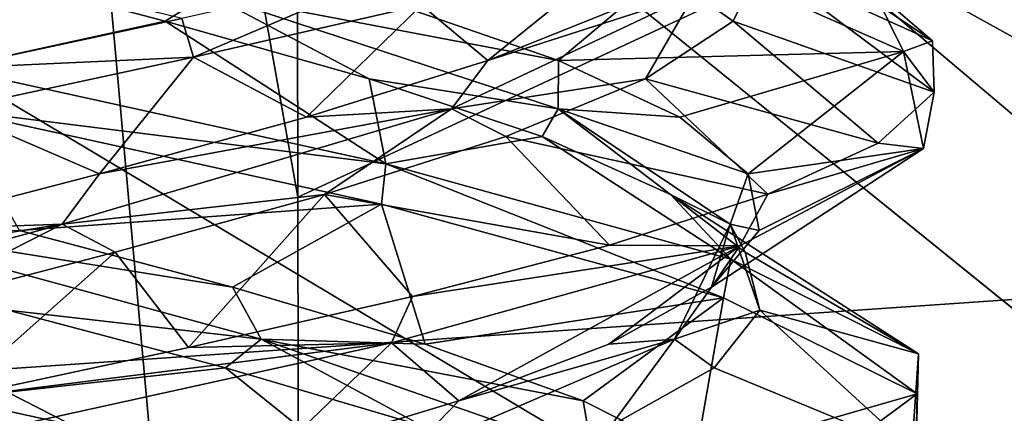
# Model space of a CAD drawing. Header units: millimetres. Extents: x -36.5 to 36.5, y -8.8 to 41.6.
# Tile 302 of 434: x 0.1 to 1.6, y 36.7 to 37.3. Entities that reach past the tile are written whole.
import ezdxf

# ---------------------------------------------------------------- set-up
doc = ezdxf.new("R2010")
doc.units = ezdxf.units.MM
doc.header["$LTSCALE"] = 65.185185
for name, color, linetype in [('160', 7, 'CONTINUOUS'), ('232', 7, 'CONTINUOUS'), ('235', 7, 'CONTINUOUS'), ('236', 7, 'CONTINUOUS'), ('237', 7, 'CONTINUOUS'), ('238', 7, 'CONTINUOUS'), ('239', 7, 'CONTINUOUS'), ('240', 7, 'CONTINUOUS'), ('241', 7, 'CONTINUOUS'), ('242', 7, 'CONTINUOUS'), ('243', 7, 'CONTINUOUS'), ('321', 7, 'CONTINUOUS'), ('326', 7, 'CONTINUOUS'), ('327', 7, 'CONTINUOUS'), ('366', 7, 'CONTINUOUS'), ('383', 7, 'CONTINUOUS'), ('512', 7, 'CONTINUOUS'), ('519', 7, 'CONTINUOUS'), ('520', 7, 'CONTINUOUS'), ('71', 7, 'CONTINUOUS'), ('74', 7, 'CONTINUOUS'), ('75', 7, 'CONTINUOUS'), ('76', 7, 'CONTINUOUS'), ('77', 7, 'CONTINUOUS'), ('78', 7, 'CONTINUOUS'), ('79', 7, 'CONTINUOUS'), ('80', 7, 'CONTINUOUS'), ('81', 7, 'CONTINUOUS'), ('82', 7, 'CONTINUOUS')]:
    doc.layers.add(name, color=color, linetype=linetype)

msp = doc.modelspace()

# ---------------------------------------------------------------- linework, layer by layer
at = {"layer": '160', "color": 7, "linetype": 'CONTINUOUS'}
for points in [[(1.4437, 37.225, 10.5929), (1.1115, 37.3719, 9.9927), (1.3978, 37.3182, 10.4559), (1.4437, 37.225, 10.5929)], [(0.681, 37.35, 12.3365), (0.3502, 37.275, 12.4586), (0.3681, 37.2164, 12.4541), (0.681, 37.35, 12.3365)], [(0.681, 37.35, 12.3365), (0.3681, 37.2164, 12.4541), (0.7136, 37.2953, 12.3194), (0.681, 37.35, 12.3365)], [(1.4437, 37.225, 10.5929), (1.3978, 37.3182, 10.4559), (1.4876, 37.2409, 10.8079), (1.4437, 37.225, 10.5929)], [(0.3502, 37.275, 12.4586), (0, 37.2, 12.5), (0.3681, 37.2164, 12.4541), (0.3502, 37.275, 12.4586)], [(1.4437, 37.225, 10.5929), (1.4876, 37.2409, 10.8079), (1.4902, 37.1636, 11.1711), (1.4437, 37.225, 10.5929)], [(1.474, 37.0781, 11.2783), (1.4437, 37.225, 10.5929), (1.4902, 37.1636, 11.1711), (1.474, 37.0781, 11.2783)], [(0, 37.2, 12.5), (0, 37.1375, 12.5), (0.3681, 37.2164, 12.4541), (0, 37.2, 12.5)], [(0, 37.1375, 9.5), (0, 37.2, 9.5), (0.6596, 37.0551, 9.6528), (0, 37.1375, 9.5)], [(1.474, 37.0781, 11.2783), (1.4902, 37.1636, 11.1711), (1.4054, 37.0863, 11.5243), (1.474, 37.0781, 11.2783)], [(0.6529, 36.9942, 9.6495), (0, 37.1375, 9.5), (0.6596, 37.0551, 9.6528), (0.6529, 36.9942, 9.6495)], [(1.1959, 36.9312, 11.9054), (1.474, 37.0781, 11.2783), (1.2381, 37.0091, 11.8468), (1.1959, 36.9312, 11.9054)], [(1.474, 37.0781, 11.2783), (1.4054, 37.0863, 11.5243), (1.2381, 37.0091, 11.8468), (1.474, 37.0781, 11.2783)], [(1.1709, 36.8524, 10.0625), (0.6529, 36.9942, 9.6495), (0.6596, 37.0551, 9.6528), (1.1709, 36.8524, 10.0625)], [(1.1709, 36.8524, 10.0625), (0.6596, 37.0551, 9.6528), (1.1822, 36.911, 10.0768), (1.1709, 36.8524, 10.0625)], [(1.1959, 36.9312, 11.9054), (1.2381, 37.0091, 11.8468), (0.9983, 36.9318, 12.1196), (1.1959, 36.9312, 11.9054)], [(0.6678, 36.7844, 12.3432), (1.1959, 36.9312, 11.9054), (0.6999, 36.8545, 12.3267), (0.6678, 36.7844, 12.3432)], [(1.1959, 36.9312, 11.9054), (0.9983, 36.9318, 12.1196), (0.6999, 36.8545, 12.3267), (1.1959, 36.9312, 11.9054)], [(1.4643, 36.7071, 10.6748), (1.1709, 36.8524, 10.0625), (1.1822, 36.911, 10.0768), (1.4643, 36.7071, 10.6748)], [(1.4643, 36.7071, 10.6748), (1.1822, 36.911, 10.0768), (1.4664, 36.7675, 10.6841), (1.4643, 36.7071, 10.6748)], [(0.6678, 36.7844, 12.3432), (0.6999, 36.8545, 12.3267), (0.3606, 36.7773, 12.456), (0.6678, 36.7844, 12.3432)], [(0, 36.7, 12.5), (0, 36.6375, 12.5), (0.6678, 36.7844, 12.3432), (0, 36.7, 12.5)], [(0, 36.7, 12.5), (0.6678, 36.7844, 12.3432), (0.3606, 36.7773, 12.456), (0, 36.7, 12.5)], [(1.4613, 36.5651, 11.3384), (1.4664, 36.7675, 10.6841), (1.4563, 36.623, 11.3595), (1.4613, 36.5651, 11.3384)], [(1.4613, 36.5651, 11.3384), (1.4643, 36.7071, 10.6748), (1.4664, 36.7675, 10.6841), (1.4613, 36.5651, 11.3384)], [(0, 36.6375, 9.5), (0, 36.7, 9.5), (0.6529, 36.5567, 9.6495), (0, 36.6375, 9.5)]]:
    msp.add_3dface(points, dxfattribs=at)
at = {"layer": '232', "color": 7, "linetype": 'CONTINUOUS'}
msp.add_3dface([(0, 37.2, -9.5), (0.3502, 37.275, -9.5414), (0.009, 37.3586, -9.7707), (0, 37.2, -9.5)], dxfattribs=at)
at = {"layer": '235', "color": 7, "linetype": 'CONTINUOUS'}
for points in [[(0.4163, 36.7463, -12.1567), (0, 36.7, -12.5), (0.0868, 36.8338, -12.2263), (0.4163, 36.7463, -12.1567)], [(0, 36.7, -12.5), (0.4163, 36.7463, -12.1567), (0.6529, 36.5567, -12.3505), (0, 36.7, -12.5)], [(0.4163, 36.7463, -12.1567), (0.7145, 36.6588, -12.0004), (0.6529, 36.5567, -12.3505), (0.4163, 36.7463, -12.1567)]]:
    msp.add_3dface(points, dxfattribs=at)
at = {"layer": '236', "color": 7, "linetype": 'CONTINUOUS'}
for points in [[(0.0868, 36.8338, -12.2263), (-0.1689, 36.964, -12.1813), (0.4705, 36.7897, -12.0966), (0.0868, 36.8338, -12.2263)], [(0.4705, 36.7897, -12.0966), (-0.1689, 36.964, -12.1813), (0.4271, 36.8683, -12.1528), (0.4705, 36.7897, -12.0966)], [(0.4271, 36.8683, -12.1528), (-0.1689, 36.964, -12.1813), (0.1046, 36.9541, -12.2249), (0.4271, 36.8683, -12.1528)], [(0.7188, 36.7825, -11.9974), (0.4705, 36.7897, -12.0966), (0.4271, 36.8683, -12.1528), (0.7188, 36.7825, -11.9974)], [(0.4163, 36.7463, -12.1567), (0.0868, 36.8338, -12.2263), (0.4705, 36.7897, -12.0966), (0.4163, 36.7463, -12.1567)], [(0.7145, 36.6588, -12.0004), (0.4163, 36.7463, -12.1567), (0.4705, 36.7897, -12.0966), (0.7145, 36.6588, -12.0004)], [(0.7145, 36.6588, -12.0004), (0.4705, 36.7897, -12.0966), (0.9725, 36.6155, -11.6915), (0.7145, 36.6588, -12.0004)], [(0.9725, 36.6155, -11.6915), (0.4705, 36.7897, -12.0966), (0.9585, 36.6967, -11.7699), (0.9725, 36.6155, -11.6915)], [(0.9585, 36.6967, -11.7699), (0.4705, 36.7897, -12.0966), (0.7188, 36.7825, -11.9974), (0.9585, 36.6967, -11.7699)], [(1.1289, 36.6108, -11.4867), (0.9725, 36.6155, -11.6915), (0.9585, 36.6967, -11.7699), (1.1289, 36.6108, -11.4867)]]:
    msp.add_3dface(points, dxfattribs=at)
at = {"layer": '237', "color": 7, "linetype": 'CONTINUOUS'}
for points in [[(0.1046, 36.9541, -12.2249), (0, 37.1375, -12.5), (0.6529, 36.9942, -12.3505), (0.1046, 36.9541, -12.2249)], [(0.4271, 36.8683, -12.1528), (0.1046, 36.9541, -12.2249), (0.6529, 36.9942, -12.3505), (0.4271, 36.8683, -12.1528)], [(0.7188, 36.7825, -11.9974), (0.4271, 36.8683, -12.1528), (0.6529, 36.9942, -12.3505), (0.7188, 36.7825, -11.9974)], [(1.1709, 36.8524, -11.9375), (0.7188, 36.7825, -11.9974), (0.6529, 36.9942, -12.3505), (1.1709, 36.8524, -11.9375)], [(0.9585, 36.6967, -11.7699), (0.7188, 36.7825, -11.9974), (1.1709, 36.8524, -11.9375), (0.9585, 36.6967, -11.7699)], [(1.1289, 36.6108, -11.4867), (0.9585, 36.6967, -11.7699), (1.1709, 36.8524, -11.9375), (1.1289, 36.6108, -11.4867)], [(1.4643, 36.7071, -11.3252), (1.1289, 36.6108, -11.4867), (1.1709, 36.8524, -11.9375), (1.4643, 36.7071, -11.3252)], [(1.2178, 36.525, -11.1684), (1.1289, 36.6108, -11.4867), (1.4643, 36.7071, -11.3252), (1.2178, 36.525, -11.1684)], [(1.4613, 36.5651, -10.6616), (1.2178, 36.525, -11.1684), (1.4643, 36.7071, -11.3252), (1.4613, 36.5651, -10.6616)]]:
    msp.add_3dface(points, dxfattribs=at)
at = {"layer": '238', "color": 7, "linetype": 'CONTINUOUS'}
for points in [[(0.3249, 37.2711, -12.1857), (0, 37.2, -12.5), (-0.009, 37.3586, -12.2293), (0.3249, 37.2711, -12.1857)], [(0.6596, 37.0551, -12.3472), (0, 37.2, -12.5), (0.3249, 37.2711, -12.1857), (0.6596, 37.0551, -12.3472)], [(0.6344, 37.1836, -12.053), (0.6596, 37.0551, -12.3472), (0.3249, 37.2711, -12.1857), (0.6344, 37.1836, -12.053)], [(0.8964, 37.0962, -11.8413), (0.6596, 37.0551, -12.3472), (0.6344, 37.1836, -12.053), (0.8964, 37.0962, -11.8413)], [(1.1822, 36.911, -11.9232), (0.6596, 37.0551, -12.3472), (0.8964, 37.0962, -11.8413), (1.1822, 36.911, -11.9232)], [(1.091, 37.0087, -11.5665), (1.1822, 36.911, -11.9232), (0.8964, 37.0962, -11.8413), (1.091, 37.0087, -11.5665)], [(1.4664, 36.7675, -11.3159), (1.1822, 36.911, -11.9232), (1.091, 37.0087, -11.5665), (1.4664, 36.7675, -11.3159)], [(1.2038, 36.9212, -11.2492), (1.4664, 36.7675, -11.3159), (1.091, 37.0087, -11.5665), (1.2038, 36.9212, -11.2492)], [(1.2263, 36.8338, -10.9132), (1.4664, 36.7675, -11.3159), (1.2038, 36.9212, -11.2492), (1.2263, 36.8338, -10.9132)], [(1.1567, 36.7463, -10.5837), (1.4563, 36.623, -10.6405), (1.2263, 36.8338, -10.9132), (1.1567, 36.7463, -10.5837)], [(1.4563, 36.623, -10.6405), (1.4664, 36.7675, -11.3159), (1.2263, 36.8338, -10.9132), (1.4563, 36.623, -10.6405)], [(1.0004, 36.6588, -10.2855), (1.4563, 36.623, -10.6405), (1.1567, 36.7463, -10.5837), (1.0004, 36.6588, -10.2855)]]:
    msp.add_3dface(points, dxfattribs=at)
at = {"layer": '239', "color": 7, "linetype": 'CONTINUOUS'}
for points in [[(0.3249, 37.2711, -12.1857), (-0.009, 37.3586, -12.2293), (0.3913, 37.3124, -12.1273), (0.3249, 37.2711, -12.1857)], [(0.6344, 37.1836, -12.053), (0.3249, 37.2711, -12.1857), (0.3913, 37.3124, -12.1273), (0.6344, 37.1836, -12.053)], [(0.6344, 37.1836, -12.053), (0.3913, 37.3124, -12.1273), (0.9208, 37.1382, -11.759), (0.6344, 37.1836, -12.053)], [(0.9208, 37.1382, -11.759), (0.3913, 37.3124, -12.1273), (0.9213, 37.2116, -11.814), (0.9208, 37.1382, -11.759)], [(0.9213, 37.2116, -11.814), (0.3913, 37.3124, -12.1273), (0.6711, 37.2974, -12.03), (0.9213, 37.2116, -11.814)], [(1.1048, 37.1258, -11.5392), (0.9208, 37.1382, -11.759), (0.9213, 37.2116, -11.814), (1.1048, 37.1258, -11.5392)], [(0.8964, 37.0962, -11.8413), (0.6344, 37.1836, -12.053), (0.9208, 37.1382, -11.759), (0.8964, 37.0962, -11.8413)], [(1.091, 37.0087, -11.5665), (0.8964, 37.0962, -11.8413), (0.9208, 37.1382, -11.759), (1.091, 37.0087, -11.5665)], [(1.091, 37.0087, -11.5665), (0.9208, 37.1382, -11.759), (1.1813, 36.9639, -11.1688), (1.091, 37.0087, -11.5665)], [(1.1813, 36.9639, -11.1688), (0.9208, 37.1382, -11.759), (1.2085, 37.04, -11.2254), (1.1813, 36.9639, -11.1688)], [(1.2085, 37.04, -11.2254), (0.9208, 37.1382, -11.759), (1.1048, 37.1258, -11.5392), (1.2085, 37.04, -11.2254)], [(1.2249, 36.9541, -10.8954), (1.1813, 36.9639, -11.1688), (1.2085, 37.04, -11.2254), (1.2249, 36.9541, -10.8954)], [(1.2038, 36.9212, -11.2492), (1.091, 37.0087, -11.5665), (1.1813, 36.9639, -11.1688), (1.2038, 36.9212, -11.2492)], [(1.2263, 36.8338, -10.9132), (1.1813, 36.9639, -11.1688), (1.0966, 36.7897, -10.5294), (1.2263, 36.8338, -10.9132)], [(1.0966, 36.7897, -10.5294), (1.1813, 36.9639, -11.1688), (1.1528, 36.8683, -10.5729), (1.0966, 36.7897, -10.5294)], [(1.1528, 36.8683, -10.5729), (1.1813, 36.9639, -11.1688), (1.2249, 36.9541, -10.8954), (1.1528, 36.8683, -10.5729)], [(1.2263, 36.8338, -10.9132), (1.2038, 36.9212, -11.2492), (1.1813, 36.9639, -11.1688), (1.2263, 36.8338, -10.9132)], [(0.9974, 36.7825, -10.2812), (1.0966, 36.7897, -10.5294), (1.1528, 36.8683, -10.5729), (0.9974, 36.7825, -10.2812)], [(1.1567, 36.7463, -10.5837), (1.2263, 36.8338, -10.9132), (1.0966, 36.7897, -10.5294), (1.1567, 36.7463, -10.5837)], [(1.0004, 36.6588, -10.2855), (1.0966, 36.7897, -10.5294), (0.6914, 36.6155, -10.0275), (1.0004, 36.6588, -10.2855)], [(0.6914, 36.6155, -10.0275), (1.0966, 36.7897, -10.5294), (0.7699, 36.6967, -10.0415), (0.6914, 36.6155, -10.0275)], [(0.7699, 36.6967, -10.0415), (1.0966, 36.7897, -10.5294), (0.9974, 36.7825, -10.2812), (0.7699, 36.6967, -10.0415)], [(1.0004, 36.6588, -10.2855), (1.1567, 36.7463, -10.5837), (1.0966, 36.7897, -10.5294), (1.0004, 36.6588, -10.2855)], [(0.4867, 36.6108, -9.8711), (0.6914, 36.6155, -10.0275), (0.7699, 36.6967, -10.0415), (0.4867, 36.6108, -9.8711)]]:
    msp.add_3dface(points, dxfattribs=at)
at = {"layer": '240', "color": 7, "linetype": 'CONTINUOUS'}
for points in [[(0.9213, 37.2116, -11.814), (0.6711, 37.2974, -12.03), (1.1115, 37.3719, -12.0073), (0.9213, 37.2116, -11.814)], [(1.4437, 37.225, -11.4071), (0.9213, 37.2116, -11.814), (1.1115, 37.3719, -12.0073), (1.4437, 37.225, -11.4071)], [(1.1048, 37.1258, -11.5392), (0.9213, 37.2116, -11.814), (1.4437, 37.225, -11.4071), (1.1048, 37.1258, -11.5392)], [(1.2085, 37.04, -11.2254), (1.1048, 37.1258, -11.5392), (1.4437, 37.225, -11.4071), (1.2085, 37.04, -11.2254)], [(1.474, 37.0781, -10.7217), (1.2085, 37.04, -11.2254), (1.4437, 37.225, -11.4071), (1.474, 37.0781, -10.7217)], [(1.1528, 36.8683, -10.5729), (1.2249, 36.9541, -10.8954), (1.474, 37.0781, -10.7217), (1.1528, 36.8683, -10.5729)], [(1.1959, 36.9312, -10.0946), (1.1528, 36.8683, -10.5729), (1.474, 37.0781, -10.7217), (1.1959, 36.9312, -10.0946)], [(1.2249, 36.9541, -10.8954), (1.2085, 37.04, -11.2254), (1.474, 37.0781, -10.7217), (1.2249, 36.9541, -10.8954)], [(0.6678, 36.7844, -9.6568), (0.7699, 36.6967, -10.0415), (1.1959, 36.9312, -10.0946), (0.6678, 36.7844, -9.6568)], [(0.7699, 36.6967, -10.0415), (0.9974, 36.7825, -10.2812), (1.1959, 36.9312, -10.0946), (0.7699, 36.6967, -10.0415)], [(0.9974, 36.7825, -10.2812), (1.1528, 36.8683, -10.5729), (1.1959, 36.9312, -10.0946), (0.9974, 36.7825, -10.2812)], [(0, 36.6375, -9.5), (0.4867, 36.6108, -9.8711), (0.6678, 36.7844, -9.6568), (0, 36.6375, -9.5)], [(0.4867, 36.6108, -9.8711), (0.7699, 36.6967, -10.0415), (0.6678, 36.7844, -9.6568), (0.4867, 36.6108, -9.8711)]]:
    msp.add_3dface(points, dxfattribs=at)
at = {"layer": '241', "color": 7, "linetype": 'CONTINUOUS'}
for points in [[(1.4876, 37.2409, -11.1921), (1.3978, 37.3182, -11.5441), (1.1808, 37.4461, -11.3423), (1.4876, 37.2409, -11.1921)], [(1.2293, 37.3586, -11.009), (1.4876, 37.2409, -11.1921), (1.1808, 37.4461, -11.3423), (1.2293, 37.3586, -11.009)], [(1.1857, 37.2711, -10.6751), (1.4902, 37.1636, -10.8289), (1.2293, 37.3586, -11.009), (1.1857, 37.2711, -10.6751)], [(1.4902, 37.1636, -10.8289), (1.4876, 37.2409, -11.1921), (1.2293, 37.3586, -11.009), (1.4902, 37.1636, -10.8289)], [(1.053, 37.1836, -10.3656), (1.4054, 37.0863, -10.4757), (1.1857, 37.2711, -10.6751), (1.053, 37.1836, -10.3656)], [(1.4054, 37.0863, -10.4757), (1.4902, 37.1636, -10.8289), (1.1857, 37.2711, -10.6751), (1.4054, 37.0863, -10.4757)], [(0.8413, 37.0962, -10.1036), (1.2381, 37.0091, -10.1532), (1.053, 37.1836, -10.3656), (0.8413, 37.0962, -10.1036)], [(1.2381, 37.0091, -10.1532), (1.4054, 37.0863, -10.4757), (1.053, 37.1836, -10.3656), (1.2381, 37.0091, -10.1532)], [(0.5665, 37.0087, -9.909), (0.9983, 36.9318, -9.8804), (0.8413, 37.0962, -10.1036), (0.5665, 37.0087, -9.909)], [(0.9983, 36.9318, -9.8804), (1.2381, 37.0091, -10.1532), (0.8413, 37.0962, -10.1036), (0.9983, 36.9318, -9.8804)], [(0.2492, 36.9212, -9.7962), (0.3606, 36.7773, -9.544), (0.5665, 37.0087, -9.909), (0.2492, 36.9212, -9.7962)], [(0.3606, 36.7773, -9.544), (0.6999, 36.8545, -9.6733), (0.5665, 37.0087, -9.909), (0.3606, 36.7773, -9.544)], [(0.6999, 36.8545, -9.6733), (0.9983, 36.9318, -9.8804), (0.5665, 37.0087, -9.909), (0.6999, 36.8545, -9.6733)], [(-0.0868, 36.8338, -9.7737), (0, 36.7, -9.5), (0.2492, 36.9212, -9.7962), (-0.0868, 36.8338, -9.7737)], [(0, 36.7, -9.5), (0.3606, 36.7773, -9.544), (0.2492, 36.9212, -9.7962), (0, 36.7, -9.5)]]:
    msp.add_3dface(points, dxfattribs=at)
at = {"layer": '242', "color": 7, "linetype": 'CONTINUOUS'}
for points in [[(1.1857, 37.2711, -10.6751), (1.2293, 37.3586, -11.009), (1.1273, 37.3124, -10.6088), (1.1857, 37.2711, -10.6751)], [(1.053, 37.1836, -10.3656), (1.1273, 37.3124, -10.6088), (0.759, 37.1382, -10.0792), (1.053, 37.1836, -10.3656)], [(0.759, 37.1382, -10.0792), (1.1273, 37.3124, -10.6088), (0.814, 37.2116, -10.0787), (0.759, 37.1382, -10.0792)], [(0.814, 37.2116, -10.0787), (1.1273, 37.3124, -10.6088), (1.03, 37.2974, -10.3289), (0.814, 37.2116, -10.0787)], [(1.053, 37.1836, -10.3656), (1.1857, 37.2711, -10.6751), (1.1273, 37.3124, -10.6088), (1.053, 37.1836, -10.3656)], [(0.5392, 37.1258, -9.8952), (0.759, 37.1382, -10.0792), (0.814, 37.2116, -10.0787), (0.5392, 37.1258, -9.8952)], [(0.8413, 37.0962, -10.1036), (1.053, 37.1836, -10.3656), (0.759, 37.1382, -10.0792), (0.8413, 37.0962, -10.1036)], [(0.5665, 37.0087, -9.909), (0.759, 37.1382, -10.0792), (0.1689, 36.964, -9.8187), (0.5665, 37.0087, -9.909)], [(0.1689, 36.964, -9.8187), (0.759, 37.1382, -10.0792), (0.2254, 37.04, -9.7915), (0.1689, 36.964, -9.8187)], [(0.2254, 37.04, -9.7915), (0.759, 37.1382, -10.0792), (0.5392, 37.1258, -9.8952), (0.2254, 37.04, -9.7915)], [(0.5665, 37.0087, -9.909), (0.8413, 37.0962, -10.1036), (0.759, 37.1382, -10.0792), (0.5665, 37.0087, -9.909)], [(-0.1046, 36.9541, -9.7751), (0.1689, 36.964, -9.8187), (0.2254, 37.04, -9.7915), (-0.1046, 36.9541, -9.7751)], [(0.2492, 36.9212, -9.7962), (0.5665, 37.0087, -9.909), (0.1689, 36.964, -9.8187), (0.2492, 36.9212, -9.7962)], [(-0.0868, 36.8338, -9.7737), (0.1689, 36.964, -9.8187), (-0.4705, 36.7897, -9.9034), (-0.0868, 36.8338, -9.7737)], [(-0.4705, 36.7897, -9.9034), (0.1689, 36.964, -9.8187), (-0.4271, 36.8683, -9.8472), (-0.4705, 36.7897, -9.9034)], [(-0.4271, 36.8683, -9.8472), (0.1689, 36.964, -9.8187), (-0.1046, 36.9541, -9.7751), (-0.4271, 36.8683, -9.8472)], [(-0.0868, 36.8338, -9.7737), (0.2492, 36.9212, -9.7962), (0.1689, 36.964, -9.8187), (-0.0868, 36.8338, -9.7737)]]:
    msp.add_3dface(points, dxfattribs=at)
at = {"layer": '243', "color": 7, "linetype": 'CONTINUOUS'}
for points in [[(0.7136, 37.2953, -9.6806), (0.814, 37.2116, -10.0787), (1.0156, 37.3742, -9.8961), (0.7136, 37.2953, -9.6806)], [(0.814, 37.2116, -10.0787), (1.03, 37.2974, -10.3289), (1.0156, 37.3742, -9.8961), (0.814, 37.2116, -10.0787)], [(0.3681, 37.2164, -9.5459), (0.5392, 37.1258, -9.8952), (0.7136, 37.2953, -9.6806), (0.3681, 37.2164, -9.5459)], [(0.5392, 37.1258, -9.8952), (0.814, 37.2116, -10.0787), (0.7136, 37.2953, -9.6806), (0.5392, 37.1258, -9.8952)], [(0, 37.1375, -9.5), (0.2254, 37.04, -9.7915), (0.3681, 37.2164, -9.5459), (0, 37.1375, -9.5)], [(0.2254, 37.04, -9.7915), (0.5392, 37.1258, -9.8952), (0.3681, 37.2164, -9.5459), (0.2254, 37.04, -9.7915)], [(0, 37.1375, -9.5), (-0.1046, 36.9541, -9.7751), (0.2254, 37.04, -9.7915), (0, 37.1375, -9.5)]]:
    msp.add_3dface(points, dxfattribs=at)
at = {"layer": '321', "color": 7, "linetype": 'CONTINUOUS'}
for points in [[(1.4437, 37.225, -11.4071), (1.1115, 37.3719, -12.0073), (1.3978, 37.3182, -11.5441), (1.4437, 37.225, -11.4071)], [(0.681, 37.35, -9.6635), (0.3502, 37.275, -9.5414), (0.3681, 37.2164, -9.5459), (0.681, 37.35, -9.6635)], [(0.681, 37.35, -9.6635), (0.3681, 37.2164, -9.5459), (0.7136, 37.2953, -9.6806), (0.681, 37.35, -9.6635)], [(1.4437, 37.225, -11.4071), (1.3978, 37.3182, -11.5441), (1.4876, 37.2409, -11.1921), (1.4437, 37.225, -11.4071)], [(0.3502, 37.275, -9.5414), (0, 37.2, -9.5), (0.3681, 37.2164, -9.5459), (0.3502, 37.275, -9.5414)], [(1.4437, 37.225, -11.4071), (1.4876, 37.2409, -11.1921), (1.4902, 37.1636, -10.8289), (1.4437, 37.225, -11.4071)], [(1.474, 37.0781, -10.7217), (1.4437, 37.225, -11.4071), (1.4902, 37.1636, -10.8289), (1.474, 37.0781, -10.7217)], [(0, 37.2, -9.5), (0, 37.1375, -9.5), (0.3681, 37.2164, -9.5459), (0, 37.2, -9.5)], [(0, 37.1375, -12.5), (0, 37.2, -12.5), (0.6596, 37.0551, -12.3472), (0, 37.1375, -12.5)], [(1.474, 37.0781, -10.7217), (1.4902, 37.1636, -10.8289), (1.4054, 37.0863, -10.4757), (1.474, 37.0781, -10.7217)], [(0.6529, 36.9942, -12.3505), (0, 37.1375, -12.5), (0.6596, 37.0551, -12.3472), (0.6529, 36.9942, -12.3505)], [(1.1959, 36.9312, -10.0946), (1.474, 37.0781, -10.7217), (1.2381, 37.0091, -10.1532), (1.1959, 36.9312, -10.0946)], [(1.474, 37.0781, -10.7217), (1.4054, 37.0863, -10.4757), (1.2381, 37.0091, -10.1532), (1.474, 37.0781, -10.7217)], [(1.1709, 36.8524, -11.9375), (0.6529, 36.9942, -12.3505), (0.6596, 37.0551, -12.3472), (1.1709, 36.8524, -11.9375)], [(1.1709, 36.8524, -11.9375), (0.6596, 37.0551, -12.3472), (1.1822, 36.911, -11.9232), (1.1709, 36.8524, -11.9375)], [(1.1959, 36.9312, -10.0946), (1.2381, 37.0091, -10.1532), (0.9983, 36.9318, -9.8804), (1.1959, 36.9312, -10.0946)], [(0.6678, 36.7844, -9.6568), (1.1959, 36.9312, -10.0946), (0.6999, 36.8545, -9.6733), (0.6678, 36.7844, -9.6568)], [(1.1959, 36.9312, -10.0946), (0.9983, 36.9318, -9.8804), (0.6999, 36.8545, -9.6733), (1.1959, 36.9312, -10.0946)], [(1.4643, 36.7071, -11.3252), (1.1709, 36.8524, -11.9375), (1.1822, 36.911, -11.9232), (1.4643, 36.7071, -11.3252)], [(1.4643, 36.7071, -11.3252), (1.1822, 36.911, -11.9232), (1.4664, 36.7675, -11.3159), (1.4643, 36.7071, -11.3252)], [(0.6678, 36.7844, -9.6568), (0.6999, 36.8545, -9.6733), (0.3606, 36.7773, -9.544), (0.6678, 36.7844, -9.6568)], [(0, 36.7, -9.5), (0, 36.6375, -9.5), (0.6678, 36.7844, -9.6568), (0, 36.7, -9.5)], [(0, 36.7, -9.5), (0.6678, 36.7844, -9.6568), (0.3606, 36.7773, -9.544), (0, 36.7, -9.5)], [(1.4613, 36.5651, -10.6616), (1.4664, 36.7675, -11.3159), (1.4563, 36.623, -10.6405), (1.4613, 36.5651, -10.6616)], [(1.4613, 36.5651, -10.6616), (1.4643, 36.7071, -11.3252), (1.4664, 36.7675, -11.3159), (1.4613, 36.5651, -10.6616)], [(0, 36.6375, -12.5), (0, 36.7, -12.5), (0.6529, 36.5567, -12.3505), (0, 36.6375, -12.5)]]:
    msp.add_3dface(points, dxfattribs=at)
at = {"layer": '326', "color": 7, "linetype": 'CONTINUOUS'}
for points in [[(5, 34.1, 15.2), (19.8, 38.1, 15.2), (-9.3, 38.1, 15.2), (5, 34.1, 15.2)], [(-9.3, 36.1, 15.2), (5, 34.1, 15.2), (-9.3, 38.1, 15.2), (-9.3, 36.1, 15.2)]]:
    msp.add_3dface(points, dxfattribs=at)
at = {"layer": '327', "color": 7, "linetype": 'CONTINUOUS'}
for points in [[(-9.3, 38.1, -15.2), (19.8, 38.1, -15.2), (-9.3, 36.1, -15.2), (-9.3, 38.1, -15.2)], [(-9.3, 36.1, -15.2), (19.8, 38.1, -15.2), (5, 34.1, -15.2), (-9.3, 36.1, -15.2)]]:
    msp.add_3dface(points, dxfattribs=at)
at = {"layer": '366', "color": 7, "linetype": 'CONTINUOUS'}
for points in [[(5, 34.1, 13.8047), (-9.0158, 34.1, 13.8047), (0, 38.1349, 13.7343), (5, 34.1, 13.8047)], [(19.8, 38.1349, 13.7343), (5, 34.1, 13.8047), (0, 38.1349, 13.7343), (19.8, 38.1349, 13.7343)]]:
    msp.add_3dface(points, dxfattribs=at)
at = {"layer": '383', "color": 7, "linetype": 'CONTINUOUS'}
for points in [[(-8.7048, 34.1, -13.8047), (5, 34.1, -13.8047), (-8.6343, 38.1349, -13.7343), (-8.7048, 34.1, -13.8047)], [(-8.6343, 38.1349, -13.7343), (5, 34.1, -13.8047), (0, 38.1349, -13.7343), (-8.6343, 38.1349, -13.7343)], [(5, 34.1, -13.8047), (10.9389, 32.1, -13.8484), (0, 38.1349, -13.7343), (5, 34.1, -13.8047)], [(0, 38.1349, -13.7343), (10.9389, 32.1, -13.8484), (13.8933, 38.1349, -13.7343), (0, 38.1349, -13.7343)]]:
    msp.add_3dface(points, dxfattribs=at)
at = {"layer": '512', "color": 7, "linetype": 'CONTINUOUS'}
for points in [[(0.531, 34.1, -8.246), (0, 34.1, -8.1953), (0.0077, 39.9035, -8.2966), (0.531, 34.1, -8.246)], [(0.5262, 37.0048, -8.2967), (0.531, 34.1, -8.246), (0.0077, 39.9035, -8.2966), (0.5262, 37.0048, -8.2967)], [(0.5213, 39.9035, -8.3473), (0.5262, 37.0048, -8.2967), (0.0077, 39.9035, -8.2966), (0.5213, 39.9035, -8.3473)]]:
    msp.add_3dface(points, dxfattribs=at)
at = {"layer": '519', "color": 7, "linetype": 'CONTINUOUS'}
for points in [[(5.2, 34.1, -5.904), (7.9786, 40.1, -5.7993), (-1.9111, 40.1, -5.7993), (5.2, 34.1, -5.904)], [(-1.9111, 38.3421, -5.83), (5.2, 34.1, -5.904), (-1.9111, 40.1, -5.7993), (-1.9111, 38.3421, -5.83)], [(-3.1111, 34.1, -5.904), (5.2, 34.1, -5.904), (-3.1111, 38.3421, -5.83), (-3.1111, 34.1, -5.904)], [(-3.1111, 38.3421, -5.83), (5.2, 34.1, -5.904), (-1.9111, 38.3421, -5.83), (-3.1111, 38.3421, -5.83)]]:
    msp.add_3dface(points, dxfattribs=at)
at = {"layer": '520', "color": 7, "linetype": 'CONTINUOUS'}
for points in [[(0.5262, 37.0048, -8.2967), (0.5213, 39.9035, -8.3473), (6.7641, 39.9035, -8.3473), (0.5262, 37.0048, -8.2967)], [(0.531, 34.1, -8.246), (0.5262, 37.0048, -8.2967), (6.7641, 39.9035, -8.3473), (0.531, 34.1, -8.246)], [(5.2, 34.1, -8.246), (0.531, 34.1, -8.246), (6.7641, 39.9035, -8.3473), (5.2, 34.1, -8.246)]]:
    msp.add_3dface(points, dxfattribs=at)
at = {"layer": '71', "color": 7, "linetype": 'CONTINUOUS'}
msp.add_3dface([(0, 37.2, 12.5), (0.3502, 37.275, 12.4586), (0.009, 37.3586, 12.2293), (0, 37.2, 12.5)], dxfattribs=at)
at = {"layer": '74', "color": 7, "linetype": 'CONTINUOUS'}
for points in [[(0.4163, 36.7463, 9.8433), (0, 36.7, 9.5), (0.0868, 36.8338, 9.7737), (0.4163, 36.7463, 9.8433)], [(0, 36.7, 9.5), (0.4163, 36.7463, 9.8433), (0.6529, 36.5567, 9.6495), (0, 36.7, 9.5)], [(0.4163, 36.7463, 9.8433), (0.7145, 36.6588, 9.9996), (0.6529, 36.5567, 9.6495), (0.4163, 36.7463, 9.8433)]]:
    msp.add_3dface(points, dxfattribs=at)
at = {"layer": '75', "color": 7, "linetype": 'CONTINUOUS'}
for points in [[(0.0868, 36.8338, 9.7737), (-0.1689, 36.964, 9.8187), (0.4705, 36.7897, 9.9034), (0.0868, 36.8338, 9.7737)], [(0.4705, 36.7897, 9.9034), (-0.1689, 36.964, 9.8187), (0.4271, 36.8683, 9.8472), (0.4705, 36.7897, 9.9034)], [(0.4271, 36.8683, 9.8472), (-0.1689, 36.964, 9.8187), (0.1046, 36.9541, 9.7751), (0.4271, 36.8683, 9.8472)], [(0.7188, 36.7825, 10.0026), (0.4705, 36.7897, 9.9034), (0.4271, 36.8683, 9.8472), (0.7188, 36.7825, 10.0026)], [(0.4163, 36.7463, 9.8433), (0.0868, 36.8338, 9.7737), (0.4705, 36.7897, 9.9034), (0.4163, 36.7463, 9.8433)], [(0.7145, 36.6588, 9.9996), (0.4163, 36.7463, 9.8433), (0.4705, 36.7897, 9.9034), (0.7145, 36.6588, 9.9996)], [(0.7145, 36.6588, 9.9996), (0.4705, 36.7897, 9.9034), (0.9725, 36.6155, 10.3085), (0.7145, 36.6588, 9.9996)], [(0.9725, 36.6155, 10.3085), (0.4705, 36.7897, 9.9034), (0.9585, 36.6967, 10.2301), (0.9725, 36.6155, 10.3085)], [(0.9585, 36.6967, 10.2301), (0.4705, 36.7897, 9.9034), (0.7188, 36.7825, 10.0026), (0.9585, 36.6967, 10.2301)], [(1.1289, 36.6108, 10.5133), (0.9725, 36.6155, 10.3085), (0.9585, 36.6967, 10.2301), (1.1289, 36.6108, 10.5133)]]:
    msp.add_3dface(points, dxfattribs=at)
at = {"layer": '76', "color": 7, "linetype": 'CONTINUOUS'}
for points in [[(0.1046, 36.9541, 9.7751), (0, 37.1375, 9.5), (0.6529, 36.9942, 9.6495), (0.1046, 36.9541, 9.7751)], [(0.4271, 36.8683, 9.8472), (0.1046, 36.9541, 9.7751), (0.6529, 36.9942, 9.6495), (0.4271, 36.8683, 9.8472)], [(0.7188, 36.7825, 10.0026), (0.4271, 36.8683, 9.8472), (0.6529, 36.9942, 9.6495), (0.7188, 36.7825, 10.0026)], [(1.1709, 36.8524, 10.0625), (0.7188, 36.7825, 10.0026), (0.6529, 36.9942, 9.6495), (1.1709, 36.8524, 10.0625)], [(0.9585, 36.6967, 10.2301), (0.7188, 36.7825, 10.0026), (1.1709, 36.8524, 10.0625), (0.9585, 36.6967, 10.2301)], [(1.1289, 36.6108, 10.5133), (0.9585, 36.6967, 10.2301), (1.1709, 36.8524, 10.0625), (1.1289, 36.6108, 10.5133)], [(1.4643, 36.7071, 10.6748), (1.1289, 36.6108, 10.5133), (1.1709, 36.8524, 10.0625), (1.4643, 36.7071, 10.6748)], [(1.2178, 36.525, 10.8316), (1.1289, 36.6108, 10.5133), (1.4643, 36.7071, 10.6748), (1.2178, 36.525, 10.8316)], [(1.4613, 36.5651, 11.3384), (1.2178, 36.525, 10.8316), (1.4643, 36.7071, 10.6748), (1.4613, 36.5651, 11.3384)]]:
    msp.add_3dface(points, dxfattribs=at)
at = {"layer": '77', "color": 7, "linetype": 'CONTINUOUS'}
for points in [[(0.3249, 37.2711, 9.8143), (0, 37.2, 9.5), (-0.009, 37.3586, 9.7707), (0.3249, 37.2711, 9.8143)], [(0.6596, 37.0551, 9.6528), (0, 37.2, 9.5), (0.3249, 37.2711, 9.8143), (0.6596, 37.0551, 9.6528)], [(0.6344, 37.1836, 9.947), (0.6596, 37.0551, 9.6528), (0.3249, 37.2711, 9.8143), (0.6344, 37.1836, 9.947)], [(0.8964, 37.0962, 10.1587), (0.6596, 37.0551, 9.6528), (0.6344, 37.1836, 9.947), (0.8964, 37.0962, 10.1587)], [(1.1822, 36.911, 10.0768), (0.6596, 37.0551, 9.6528), (0.8964, 37.0962, 10.1587), (1.1822, 36.911, 10.0768)], [(1.091, 37.0087, 10.4335), (1.1822, 36.911, 10.0768), (0.8964, 37.0962, 10.1587), (1.091, 37.0087, 10.4335)], [(1.4664, 36.7675, 10.6841), (1.1822, 36.911, 10.0768), (1.091, 37.0087, 10.4335), (1.4664, 36.7675, 10.6841)], [(1.2038, 36.9212, 10.7508), (1.4664, 36.7675, 10.6841), (1.091, 37.0087, 10.4335), (1.2038, 36.9212, 10.7508)], [(1.2263, 36.8338, 11.0868), (1.4664, 36.7675, 10.6841), (1.2038, 36.9212, 10.7508), (1.2263, 36.8338, 11.0868)], [(1.1567, 36.7463, 11.4163), (1.4563, 36.623, 11.3595), (1.2263, 36.8338, 11.0868), (1.1567, 36.7463, 11.4163)], [(1.4563, 36.623, 11.3595), (1.4664, 36.7675, 10.6841), (1.2263, 36.8338, 11.0868), (1.4563, 36.623, 11.3595)], [(1.0004, 36.6588, 11.7145), (1.4563, 36.623, 11.3595), (1.1567, 36.7463, 11.4163), (1.0004, 36.6588, 11.7145)]]:
    msp.add_3dface(points, dxfattribs=at)
at = {"layer": '78', "color": 7, "linetype": 'CONTINUOUS'}
for points in [[(0.3249, 37.2711, 9.8143), (-0.009, 37.3586, 9.7707), (0.3913, 37.3124, 9.8727), (0.3249, 37.2711, 9.8143)], [(0.6344, 37.1836, 9.947), (0.3249, 37.2711, 9.8143), (0.3913, 37.3124, 9.8727), (0.6344, 37.1836, 9.947)], [(0.6344, 37.1836, 9.947), (0.3913, 37.3124, 9.8727), (0.9208, 37.1382, 10.241), (0.6344, 37.1836, 9.947)], [(0.9208, 37.1382, 10.241), (0.3913, 37.3124, 9.8727), (0.9213, 37.2116, 10.186), (0.9208, 37.1382, 10.241)], [(0.9213, 37.2116, 10.186), (0.3913, 37.3124, 9.8727), (0.6711, 37.2974, 9.97), (0.9213, 37.2116, 10.186)], [(1.1048, 37.1258, 10.4608), (0.9208, 37.1382, 10.241), (0.9213, 37.2116, 10.186), (1.1048, 37.1258, 10.4608)], [(0.8964, 37.0962, 10.1587), (0.6344, 37.1836, 9.947), (0.9208, 37.1382, 10.241), (0.8964, 37.0962, 10.1587)], [(1.091, 37.0087, 10.4335), (0.8964, 37.0962, 10.1587), (0.9208, 37.1382, 10.241), (1.091, 37.0087, 10.4335)], [(1.091, 37.0087, 10.4335), (0.9208, 37.1382, 10.241), (1.1813, 36.9639, 10.8312), (1.091, 37.0087, 10.4335)], [(1.1813, 36.9639, 10.8312), (0.9208, 37.1382, 10.241), (1.2085, 37.04, 10.7746), (1.1813, 36.9639, 10.8312)], [(1.2085, 37.04, 10.7746), (0.9208, 37.1382, 10.241), (1.1048, 37.1258, 10.4608), (1.2085, 37.04, 10.7746)], [(1.2249, 36.9541, 11.1046), (1.1813, 36.9639, 10.8312), (1.2085, 37.04, 10.7746), (1.2249, 36.9541, 11.1046)], [(1.2038, 36.9212, 10.7508), (1.091, 37.0087, 10.4335), (1.1813, 36.9639, 10.8312), (1.2038, 36.9212, 10.7508)], [(1.2263, 36.8338, 11.0868), (1.1813, 36.9639, 10.8312), (1.0966, 36.7897, 11.4706), (1.2263, 36.8338, 11.0868)], [(1.0966, 36.7897, 11.4706), (1.1813, 36.9639, 10.8312), (1.1528, 36.8683, 11.4271), (1.0966, 36.7897, 11.4706)], [(1.1528, 36.8683, 11.4271), (1.1813, 36.9639, 10.8312), (1.2249, 36.9541, 11.1046), (1.1528, 36.8683, 11.4271)], [(1.2263, 36.8338, 11.0868), (1.2038, 36.9212, 10.7508), (1.1813, 36.9639, 10.8312), (1.2263, 36.8338, 11.0868)], [(0.9974, 36.7825, 11.7188), (1.0966, 36.7897, 11.4706), (1.1528, 36.8683, 11.4271), (0.9974, 36.7825, 11.7188)], [(1.1567, 36.7463, 11.4163), (1.2263, 36.8338, 11.0868), (1.0966, 36.7897, 11.4706), (1.1567, 36.7463, 11.4163)], [(1.0004, 36.6588, 11.7145), (1.0966, 36.7897, 11.4706), (0.6914, 36.6155, 11.9725), (1.0004, 36.6588, 11.7145)], [(0.6914, 36.6155, 11.9725), (1.0966, 36.7897, 11.4706), (0.7699, 36.6967, 11.9585), (0.6914, 36.6155, 11.9725)], [(0.7699, 36.6967, 11.9585), (1.0966, 36.7897, 11.4706), (0.9974, 36.7825, 11.7188), (0.7699, 36.6967, 11.9585)], [(1.0004, 36.6588, 11.7145), (1.1567, 36.7463, 11.4163), (1.0966, 36.7897, 11.4706), (1.0004, 36.6588, 11.7145)], [(0.4867, 36.6108, 12.1289), (0.6914, 36.6155, 11.9725), (0.7699, 36.6967, 11.9585), (0.4867, 36.6108, 12.1289)]]:
    msp.add_3dface(points, dxfattribs=at)
at = {"layer": '79', "color": 7, "linetype": 'CONTINUOUS'}
for points in [[(0.9213, 37.2116, 10.186), (0.6711, 37.2974, 9.97), (1.1115, 37.3719, 9.9927), (0.9213, 37.2116, 10.186)], [(1.4437, 37.225, 10.5929), (0.9213, 37.2116, 10.186), (1.1115, 37.3719, 9.9927), (1.4437, 37.225, 10.5929)], [(1.1048, 37.1258, 10.4608), (0.9213, 37.2116, 10.186), (1.4437, 37.225, 10.5929), (1.1048, 37.1258, 10.4608)], [(1.2085, 37.04, 10.7746), (1.1048, 37.1258, 10.4608), (1.4437, 37.225, 10.5929), (1.2085, 37.04, 10.7746)], [(1.474, 37.0781, 11.2783), (1.2085, 37.04, 10.7746), (1.4437, 37.225, 10.5929), (1.474, 37.0781, 11.2783)], [(1.1528, 36.8683, 11.4271), (1.2249, 36.9541, 11.1046), (1.474, 37.0781, 11.2783), (1.1528, 36.8683, 11.4271)], [(1.1959, 36.9312, 11.9054), (1.1528, 36.8683, 11.4271), (1.474, 37.0781, 11.2783), (1.1959, 36.9312, 11.9054)], [(1.2249, 36.9541, 11.1046), (1.2085, 37.04, 10.7746), (1.474, 37.0781, 11.2783), (1.2249, 36.9541, 11.1046)], [(0.6678, 36.7844, 12.3432), (0.7699, 36.6967, 11.9585), (1.1959, 36.9312, 11.9054), (0.6678, 36.7844, 12.3432)], [(0.7699, 36.6967, 11.9585), (0.9974, 36.7825, 11.7188), (1.1959, 36.9312, 11.9054), (0.7699, 36.6967, 11.9585)], [(0.9974, 36.7825, 11.7188), (1.1528, 36.8683, 11.4271), (1.1959, 36.9312, 11.9054), (0.9974, 36.7825, 11.7188)], [(0, 36.6375, 12.5), (0.4867, 36.6108, 12.1289), (0.6678, 36.7844, 12.3432), (0, 36.6375, 12.5)], [(0.4867, 36.6108, 12.1289), (0.7699, 36.6967, 11.9585), (0.6678, 36.7844, 12.3432), (0.4867, 36.6108, 12.1289)]]:
    msp.add_3dface(points, dxfattribs=at)
at = {"layer": '80', "color": 7, "linetype": 'CONTINUOUS'}
for points in [[(1.4876, 37.2409, 10.8079), (1.3978, 37.3182, 10.4559), (1.1808, 37.4461, 10.6577), (1.4876, 37.2409, 10.8079)], [(1.2293, 37.3586, 10.991), (1.4876, 37.2409, 10.8079), (1.1808, 37.4461, 10.6577), (1.2293, 37.3586, 10.991)], [(1.1857, 37.2711, 11.3249), (1.4902, 37.1636, 11.1711), (1.2293, 37.3586, 10.991), (1.1857, 37.2711, 11.3249)], [(1.4902, 37.1636, 11.1711), (1.4876, 37.2409, 10.8079), (1.2293, 37.3586, 10.991), (1.4902, 37.1636, 11.1711)], [(1.053, 37.1836, 11.6344), (1.4054, 37.0863, 11.5243), (1.1857, 37.2711, 11.3249), (1.053, 37.1836, 11.6344)], [(1.4054, 37.0863, 11.5243), (1.4902, 37.1636, 11.1711), (1.1857, 37.2711, 11.3249), (1.4054, 37.0863, 11.5243)], [(0.8413, 37.0962, 11.8964), (1.2381, 37.0091, 11.8468), (1.053, 37.1836, 11.6344), (0.8413, 37.0962, 11.8964)], [(1.2381, 37.0091, 11.8468), (1.4054, 37.0863, 11.5243), (1.053, 37.1836, 11.6344), (1.2381, 37.0091, 11.8468)], [(0.5665, 37.0087, 12.091), (0.9983, 36.9318, 12.1196), (0.8413, 37.0962, 11.8964), (0.5665, 37.0087, 12.091)], [(0.9983, 36.9318, 12.1196), (1.2381, 37.0091, 11.8468), (0.8413, 37.0962, 11.8964), (0.9983, 36.9318, 12.1196)], [(0.2492, 36.9212, 12.2038), (0.3606, 36.7773, 12.456), (0.5665, 37.0087, 12.091), (0.2492, 36.9212, 12.2038)], [(0.3606, 36.7773, 12.456), (0.6999, 36.8545, 12.3267), (0.5665, 37.0087, 12.091), (0.3606, 36.7773, 12.456)], [(0.6999, 36.8545, 12.3267), (0.9983, 36.9318, 12.1196), (0.5665, 37.0087, 12.091), (0.6999, 36.8545, 12.3267)], [(-0.0868, 36.8338, 12.2263), (0, 36.7, 12.5), (0.2492, 36.9212, 12.2038), (-0.0868, 36.8338, 12.2263)], [(0, 36.7, 12.5), (0.3606, 36.7773, 12.456), (0.2492, 36.9212, 12.2038), (0, 36.7, 12.5)]]:
    msp.add_3dface(points, dxfattribs=at)
at = {"layer": '81', "color": 7, "linetype": 'CONTINUOUS'}
for points in [[(1.1857, 37.2711, 11.3249), (1.2293, 37.3586, 10.991), (1.1273, 37.3124, 11.3912), (1.1857, 37.2711, 11.3249)], [(1.053, 37.1836, 11.6344), (1.1273, 37.3124, 11.3912), (0.759, 37.1382, 11.9208), (1.053, 37.1836, 11.6344)], [(0.759, 37.1382, 11.9208), (1.1273, 37.3124, 11.3912), (0.814, 37.2116, 11.9213), (0.759, 37.1382, 11.9208)], [(0.814, 37.2116, 11.9213), (1.1273, 37.3124, 11.3912), (1.03, 37.2974, 11.6711), (0.814, 37.2116, 11.9213)], [(1.053, 37.1836, 11.6344), (1.1857, 37.2711, 11.3249), (1.1273, 37.3124, 11.3912), (1.053, 37.1836, 11.6344)], [(0.5392, 37.1258, 12.1048), (0.759, 37.1382, 11.9208), (0.814, 37.2116, 11.9213), (0.5392, 37.1258, 12.1048)], [(0.8413, 37.0962, 11.8964), (1.053, 37.1836, 11.6344), (0.759, 37.1382, 11.9208), (0.8413, 37.0962, 11.8964)], [(0.5665, 37.0087, 12.091), (0.759, 37.1382, 11.9208), (0.1689, 36.964, 12.1813), (0.5665, 37.0087, 12.091)], [(0.1689, 36.964, 12.1813), (0.759, 37.1382, 11.9208), (0.2254, 37.04, 12.2085), (0.1689, 36.964, 12.1813)], [(0.2254, 37.04, 12.2085), (0.759, 37.1382, 11.9208), (0.5392, 37.1258, 12.1048), (0.2254, 37.04, 12.2085)], [(0.5665, 37.0087, 12.091), (0.8413, 37.0962, 11.8964), (0.759, 37.1382, 11.9208), (0.5665, 37.0087, 12.091)], [(-0.1046, 36.9541, 12.2249), (0.1689, 36.964, 12.1813), (0.2254, 37.04, 12.2085), (-0.1046, 36.9541, 12.2249)], [(0.2492, 36.9212, 12.2038), (0.5665, 37.0087, 12.091), (0.1689, 36.964, 12.1813), (0.2492, 36.9212, 12.2038)], [(-0.0868, 36.8338, 12.2263), (0.1689, 36.964, 12.1813), (-0.4705, 36.7897, 12.0966), (-0.0868, 36.8338, 12.2263)], [(-0.4705, 36.7897, 12.0966), (0.1689, 36.964, 12.1813), (-0.4271, 36.8683, 12.1528), (-0.4705, 36.7897, 12.0966)], [(-0.4271, 36.8683, 12.1528), (0.1689, 36.964, 12.1813), (-0.1046, 36.9541, 12.2249), (-0.4271, 36.8683, 12.1528)], [(-0.0868, 36.8338, 12.2263), (0.2492, 36.9212, 12.2038), (0.1689, 36.964, 12.1813), (-0.0868, 36.8338, 12.2263)]]:
    msp.add_3dface(points, dxfattribs=at)
at = {"layer": '82', "color": 7, "linetype": 'CONTINUOUS'}
for points in [[(0.7136, 37.2953, 12.3194), (0.814, 37.2116, 11.9213), (1.0156, 37.3742, 12.1039), (0.7136, 37.2953, 12.3194)], [(0.814, 37.2116, 11.9213), (1.03, 37.2974, 11.6711), (1.0156, 37.3742, 12.1039), (0.814, 37.2116, 11.9213)], [(0.3681, 37.2164, 12.4541), (0.5392, 37.1258, 12.1048), (0.7136, 37.2953, 12.3194), (0.3681, 37.2164, 12.4541)], [(0.5392, 37.1258, 12.1048), (0.814, 37.2116, 11.9213), (0.7136, 37.2953, 12.3194), (0.5392, 37.1258, 12.1048)], [(0, 37.1375, 12.5), (0.2254, 37.04, 12.2085), (0.3681, 37.2164, 12.4541), (0, 37.1375, 12.5)], [(0.2254, 37.04, 12.2085), (0.5392, 37.1258, 12.1048), (0.3681, 37.2164, 12.4541), (0.2254, 37.04, 12.2085)], [(0, 37.1375, 12.5), (-0.1046, 36.9541, 12.2249), (0.2254, 37.04, 12.2085), (0, 37.1375, 12.5)]]:
    msp.add_3dface(points, dxfattribs=at)

doc.saveas('drawing.dxf')
